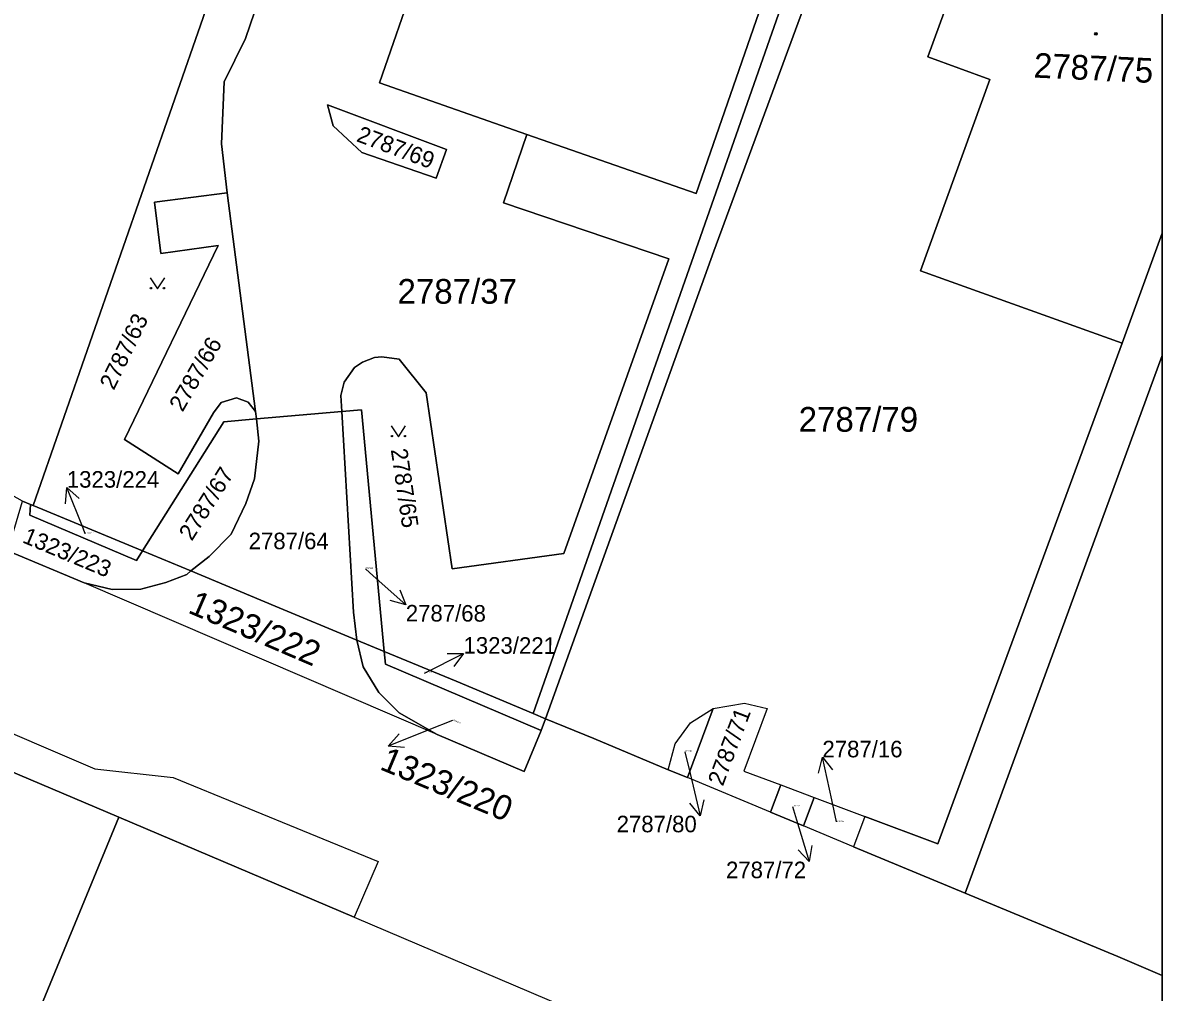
# Model space of a CAD drawing. Extents: x -596024 to -594475, y -1163820 to -1161957.
# Drawn here: x -594553.9 to -594475.5, y -1162306 to -1162239.3 of the extents above; entities that cross this region are included whole.
import ezdxf

# ---------------------------------------------------------------- set-up
doc = ezdxf.new("R2010")
doc.units = 0
for name, color, linetype in [('Level 1', 7, 'Continuous'), ('Level 4', 7, 'Continuous'), ('Level 5', 7, 'Continuous'), ('Level 57', 7, 'Continuous'), ('Level 60', 7, 'Continuous'), ('Vrstva 60', 7, 'Continuous'), ('Vrstva 63', 7, 'Continuous')]:
    doc.layers.add(name, color=color, linetype=linetype)

msp = doc.modelspace()

# ---------------------------------------------------------------- linework, layer by layer
at = {"layer": 'Level 1'}
for p, q in [((-594478.22, -1162261.36), (-594475.47, -1162253.795)), ((-594489.02, -1162299.2), (-594475.47, -1162262.196))]:
    msp.add_line(p, q, dxfattribs=at)
for points in [[(-594539.81, -1162251.02), (-594540.18, -1162247.63), (-594540.01, -1162243.37), (-594538.55, -1162240.39), (-594527.91, -1162209.31), (-594517.43, -1162177.16)], [(-594518.75, -1162286.84), (-594497.41, -1162226.01), (-594485.81, -1162192.99)], [(-594517.89, -1162287.2), (-594506.31, -1162255.02), (-594492.08, -1162216.4), (-594486.85, -1162202.18), (-594483.48, -1162203.41)], [(-594519.18, -1162246.99), (-594507.54, -1162251.06), (-594502.41, -1162236.29), (-594503.84, -1162235.81), (-594495.03, -1162210.45)], [(-594475.47, -1162224.354), (-594484.15, -1162221.22), (-594491.59, -1162241.66), (-594487.32, -1162243.21), (-594492.1, -1162256.37), (-594478.22, -1162261.36)], [(-594537.56, -1162227.73), (-594553.14, -1162272.53)], [(-594524.33, -1162229.01), (-594529.33, -1162243.43), (-594519.18, -1162246.99)], [(-594532.9, -1162244.95), (-594524.72, -1162248.02), (-594525.43, -1162250.01), (-594530.53, -1162248.23), (-594532.51, -1162246.39), (-594532.9, -1162244.95)], [(-594531.92, -1162266.07), (-594531.99, -1162264.96), (-594531.74, -1162264.03), (-594531.03, -1162263.04), (-594530.48, -1162262.67), (-594529.66, -1162262.34), (-594529.17, -1162262.3), (-594527.97, -1162262.46), (-594526.1, -1162264.78), (-594524.32, -1162276.88), (-594516.63, -1162275.83), (-594509.42, -1162255.55), (-594520.78, -1162251.69), (-594519.18, -1162246.99)], [(-594537.85, -1162266.05), (-594538.35, -1162265.42), (-594539.16, -1162265.11), (-594540.21, -1162265.45), (-594540.75, -1162266.16), (-594543.17, -1162270.36), (-594546.87, -1162267.99), (-594540.41, -1162254.63), (-594544.37, -1162255.18), (-594544.8, -1162251.66), (-594539.81, -1162251.02)], [(-594539.81, -1162251.02), (-594537.85, -1162266.05)], [(-594495.93, -1162293.93), (-594490.91, -1162295.81), (-594478.22, -1162261.36)], [(-594537.79, -1162266.57), (-594540.03, -1162266.76), (-594545.63, -1162275.65)], [(-594542.31, -1162277.03), (-594541.04, -1162276.03), (-594539.53, -1162274.49), (-594538.51, -1162272.39), (-594537.93, -1162270.69), (-594537.62, -1162268.1), (-594537.79, -1162266.57)], [(-594537.79, -1162266.57), (-594537.85, -1162266.05)], [(-594531.92, -1162266.07), (-594537.79, -1162266.57)], [(-594531.92, -1162266.07), (-594530.55, -1162265.95), (-594529.01, -1162282.57)], [(-594530.87, -1162281.79), (-594531.1, -1162279.88), (-594531.92, -1162266.07)], [(-594553.34, -1162272.45), (-594553.88, -1162272.22)], [(-594545.63, -1162275.65), (-594546.04, -1162276.31), (-594553.37, -1162273.2), (-594553.34, -1162272.45)], [(-594553.14, -1162272.53), (-594553.34, -1162272.45)], [(-594553.14, -1162272.53), (-594545.63, -1162275.65)], [(-594581.39, -1162275.07), (-594577.72, -1162276.64), (-594566.35, -1162283.18), (-594548.9, -1162290.65), (-594543.51, -1162291.25), (-594529.42, -1162297.02), (-594531.07, -1162300.87)], [(-594554.9, -1162275.64), (-594549.64, -1162277.84)], [(-594545.63, -1162275.65), (-594542.31, -1162277.03)], [(-594549.64, -1162277.84), (-594547.72, -1162278.32), (-594545.75, -1162278.28), (-594544.02, -1162277.82), (-594542.57, -1162277.27), (-594542.31, -1162277.03)], [(-594530.87, -1162281.79), (-594536.5, -1162279.45), (-594542.31, -1162277.03)], [(-594525.36, -1162288.28), (-594549.64, -1162277.84)], [(-594530.87, -1162281.79), (-594530.44, -1162283.64), (-594529.36, -1162285.4), (-594527.97, -1162286.8), (-594525.36, -1162288.28)], [(-594529.01, -1162282.57), (-594530.87, -1162281.79)], [(-594518.75, -1162286.84), (-594524.05, -1162284.63), (-594529.01, -1162282.57)], [(-594518.19, -1162288.02), (-594528.91, -1162283.45), (-594529.01, -1162282.57)], [(-594565.6, -1162286.2), (-594547.25, -1162293.99)], [(-594506.37, -1162286.49), (-594504.21, -1162286.14), (-594502.65, -1162286.5), (-594504.26, -1162290.81), (-594501.71, -1162291.76)], [(-594517.89, -1162287.2), (-594518.75, -1162286.84)], [(-594509.45, -1162290.71), (-594508.98, -1162288.94), (-594507.93, -1162287.49), (-594506.37, -1162286.49)], [(-594508.12, -1162291.26), (-594506.37, -1162286.49)], [(-594518.19, -1162288.02), (-594517.89, -1162287.2)], [(-594509.45, -1162290.71), (-594514.57, -1162288.57), (-594517.89, -1162287.2)], [(-594525.36, -1162288.28), (-594519.37, -1162290.84), (-594518.19, -1162288.02)], [(-594509.45, -1162290.71), (-594508.12, -1162291.26)], [(-594502.42, -1162293.63), (-594508.12, -1162291.26)], [(-594501.71, -1162291.76), (-594502.42, -1162293.63)], [(-594501.71, -1162291.76), (-594499.41, -1162292.63)], [(-594500.16, -1162294.57), (-594499.41, -1162292.63)], [(-594499.41, -1162292.63), (-594495.93, -1162293.93)], [(-594560.65, -1162326.44), (-594547.25, -1162293.99)], [(-594547.25, -1162293.99), (-594531.07, -1162300.87)], [(-594502.42, -1162293.63), (-594500.16, -1162294.57)], [(-594495.93, -1162293.93), (-594496.7, -1162296.01)], [(-594496.7, -1162296.01), (-594500.16, -1162294.57)], [(-594496.7, -1162296.01), (-594489.02, -1162299.2)], [(-594475.47, -1162304.874), (-594478.52, -1162303.57), (-594489.02, -1162299.2)], [(-594531.07, -1162300.87), (-594490.06, -1162318.31)]]:
    msp.add_lwpolyline(points, dxfattribs=at)
at = {"layer": 'Level 5'}
for points in [[(-594545.101, -1162256.87), (-594544.6, -1162257.62), (-594544.1, -1162256.87)], [(-594528.521, -1162267.05), (-594528.02, -1162267.8), (-594527.52, -1162267.05)]]:
    msp.add_lwpolyline(points, dxfattribs=at)
for centre, radius in [((-594480.03, -1162240.07), 0.09), ((-594480.03, -1162240.07), 0.0521), ((-594545.05, -1162257.57), 0.05), ((-594544.151, -1162257.57), 0.05), ((-594528.47, -1162267.75), 0.05), ((-594527.571, -1162267.75), 0.05)]:
    msp.add_circle(centre, radius, dxfattribs=at)
at = {"layer": 'Level 57'}
for p, q in [((-594549.714, -1162274.085), (-594550.83, -1162271.3)), ((-594549.56, -1162274.47), (-594549.714, -1162274.085)), ((-594530.28, -1162276.89), (-594529.745, -1162277.369)), ((-594529.745, -1162277.369), (-594527.51, -1162279.37)), ((-594526.225, -1162284.058), (-594523.54, -1162282.72)), ((-594526.23, -1162284.06), (-594526.225, -1162284.058)), ((-594524.3, -1162287.32), (-594525.935, -1162287.975)), ((-594525.935, -1162287.975), (-594528.72, -1162289.09)), ((-594508.31, -1162289.48), (-594507.955, -1162290.962)), ((-594498.204, -1162292.79), (-594498.848, -1162289.86)), ((-594507.955, -1162290.962), (-594507.256, -1162293.88)), ((-594500.91, -1162293.24), (-594500.628, -1162294.169)), ((-594497.87, -1162294.31), (-594498.204, -1162292.79)), ((-594500.628, -1162294.169), (-594499.758, -1162297.04))]:
    msp.add_line(p, q, dxfattribs=at)
for points in [[(-594550.922, -1162272.414), (-594550.83, -1162271.3), (-594549.994, -1162272.043)], [(-594527.921, -1162278.331), (-594527.51, -1162279.37), (-594528.588, -1162279.076)], [(-594524.658, -1162282.719), (-594523.54, -1162282.72), (-594524.212, -1162283.614)], [(-594527.606, -1162289.183), (-594528.72, -1162289.09), (-594527.978, -1162288.254)], [(-594499.121, -1162290.944), (-594498.848, -1162289.86), (-594498.145, -1162290.729)], [(-594507.003, -1162292.791), (-594507.256, -1162293.88), (-594507.976, -1162293.023)], [(-594499.569, -1162295.938), (-594499.758, -1162297.04), (-594500.526, -1162296.228)]]:
    msp.add_lwpolyline(points, dxfattribs=at)
at = {"layer": 'Level 60'}
for points in [[(-594520.6, -1162116.35), (-594514.49, -1162121.58), (-594509.36, -1162125.97), (-594503.99, -1162130.57), (-594530.33, -1162206.94), (-594537.56, -1162227.73), (-594553.14, -1162272.53), (-594553.34, -1162272.45), (-594553.88, -1162272.22), (-594562.92, -1162267.15), (-594570.77, -1162263.66), (-594548.11, -1162196.83)], [(-594545.63, -1162275.65), (-594553.14, -1162272.53), (-594537.56, -1162227.73), (-594517.43, -1162177.16), (-594527.91, -1162209.31), (-594538.55, -1162240.39), (-594540.01, -1162243.37), (-594540.18, -1162247.63), (-594539.81, -1162251.02), (-594544.8, -1162251.66), (-594544.37, -1162255.18), (-594540.41, -1162254.63), (-594546.87, -1162267.99), (-594543.17, -1162270.36), (-594540.75, -1162266.16), (-594540.21, -1162265.45), (-594539.16, -1162265.11), (-594538.35, -1162265.42), (-594537.85, -1162266.05), (-594537.79, -1162266.57), (-594540.03, -1162266.76)], [(-594502.41, -1162236.29), (-594507.54, -1162251.06), (-594519.18, -1162246.99), (-594529.33, -1162243.43), (-594524.33, -1162229.01), (-594526.13, -1162228.39), (-594520.53, -1162212.49), (-594524.33, -1162211.17), (-594523.04, -1162207.37), (-594517.5, -1162209.35), (-594510.74, -1162190.1), (-594493.86, -1162195.88), (-594492.71, -1162192.43), (-594489.17, -1162193.61), (-594490.42, -1162197.18), (-594495.03, -1162210.45), (-594503.84, -1162235.81)], [(-594524.72, -1162248.02), (-594532.9, -1162244.95), (-594532.51, -1162246.39), (-594530.53, -1162248.23), (-594525.43, -1162250.01)], [(-594532.9, -1162244.95), (-594524.72, -1162248.02), (-594525.43, -1162250.01), (-594530.53, -1162248.23), (-594532.51, -1162246.39)], [(-594537.85, -1162266.05), (-594538.35, -1162265.42), (-594539.16, -1162265.11), (-594540.21, -1162265.45), (-594540.75, -1162266.16), (-594543.17, -1162270.36), (-594546.87, -1162267.99), (-594540.41, -1162254.63), (-594544.37, -1162255.18), (-594544.8, -1162251.66), (-594539.81, -1162251.02)], [(-594542.31, -1162277.03), (-594545.63, -1162275.65), (-594540.03, -1162266.76), (-594537.79, -1162266.57), (-594537.62, -1162268.1), (-594537.93, -1162270.69), (-594538.51, -1162272.39), (-594539.53, -1162274.49), (-594541.04, -1162276.03)], [(-594530.87, -1162281.79), (-594536.5, -1162279.45), (-594542.31, -1162277.03), (-594541.04, -1162276.03), (-594539.53, -1162274.49), (-594538.51, -1162272.39), (-594537.93, -1162270.69), (-594537.62, -1162268.1), (-594537.79, -1162266.57), (-594531.92, -1162266.07), (-594531.1, -1162279.88)], [(-594529.01, -1162282.57), (-594530.87, -1162281.79), (-594531.1, -1162279.88), (-594531.92, -1162266.07), (-594530.55, -1162265.95)], [(-594547.72, -1162278.32), (-594549.64, -1162277.84), (-594554.9, -1162275.64), (-594553.88, -1162272.22), (-594553.34, -1162272.45), (-594553.37, -1162273.2), (-594546.04, -1162276.31), (-594545.63, -1162275.65), (-594542.31, -1162277.03), (-594542.57, -1162277.27), (-594544.02, -1162277.82), (-594545.75, -1162278.28)], [(-594545.63, -1162275.65), (-594546.04, -1162276.31), (-594553.37, -1162273.2), (-594553.34, -1162272.45), (-594553.14, -1162272.53)], [(-594587.91, -1162276.73), (-594585.87, -1162275.19), (-594583.9, -1162274.71), (-594581.39, -1162275.07), (-594577.72, -1162276.64), (-594566.35, -1162283.18), (-594548.9, -1162290.65), (-594543.51, -1162291.25), (-594529.42, -1162297.02), (-594531.07, -1162300.87), (-594547.25, -1162293.99), (-594565.6, -1162286.2), (-594583.9, -1162278.44)], [(-594536.5, -1162279.45), (-594530.87, -1162281.79), (-594530.44, -1162283.64), (-594529.36, -1162285.4), (-594527.97, -1162286.8), (-594525.36, -1162288.28), (-594549.64, -1162277.84), (-594547.72, -1162278.32), (-594545.75, -1162278.28), (-594544.02, -1162277.82), (-594542.57, -1162277.27), (-594542.31, -1162277.03)], [(-594530.44, -1162283.64), (-594530.87, -1162281.79), (-594529.01, -1162282.57), (-594528.91, -1162283.45), (-594518.19, -1162288.02), (-594519.37, -1162290.84), (-594525.36, -1162288.28), (-594527.97, -1162286.8), (-594529.36, -1162285.4)], [(-594524.05, -1162284.63), (-594518.75, -1162286.84), (-594517.89, -1162287.2), (-594518.19, -1162288.02), (-594528.91, -1162283.45), (-594529.01, -1162282.57)], [(-594560.65, -1162326.44), (-594575.31, -1162320.2), (-594573.46, -1162315.87), (-594577.22, -1162314.27), (-594573.01, -1162304.02), (-594567.34, -1162306.45), (-594567.04, -1162305.76), (-594563.23, -1162307.4), (-594559.18, -1162297.98), (-594560.75, -1162297.31), (-594560.32, -1162296.08), (-594562.83, -1162294.95), (-594563.33, -1162296.2), (-594568.83, -1162293.84), (-594565.6, -1162286.2), (-594547.25, -1162293.99)], [(-594502.42, -1162293.63), (-594508.12, -1162291.26), (-594506.37, -1162286.49), (-594504.21, -1162286.14), (-594502.65, -1162286.5), (-594504.26, -1162290.81), (-594501.71, -1162291.76)], [(-594509.45, -1162290.71), (-594508.98, -1162288.94), (-594507.93, -1162287.49), (-594506.37, -1162286.49), (-594508.12, -1162291.26)], [(-594500.16, -1162294.57), (-594502.42, -1162293.63), (-594501.71, -1162291.76), (-594499.41, -1162292.63)], [(-594496.7, -1162296.01), (-594500.16, -1162294.57), (-594499.41, -1162292.63), (-594495.93, -1162293.93)], [(-594541.76, -1162316.42), (-594547.09, -1162328.88), (-594533.97, -1162334.55), (-594535.15, -1162337.3), (-594560.65, -1162326.44), (-594547.25, -1162293.99), (-594531.07, -1162300.87), (-594490.06, -1162318.31), (-594503.84, -1162350.54), (-594531.45, -1162338.83), (-594530.25, -1162336.03), (-594516.98, -1162341.71), (-594511.67, -1162329.31), (-594507.79, -1162319.98), (-594515.72, -1162316.74), (-594515.12, -1162315.36), (-594516.74, -1162314.66), (-594517.33, -1162316.04), (-594537.77, -1162307.18)]]:
    msp.add_lwpolyline(points, close=True, dxfattribs=at)
for points in [[(-594524.33, -1162229.01), (-594529.33, -1162243.43), (-594519.18, -1162246.99), (-594520.78, -1162251.69), (-594509.42, -1162255.55), (-594516.63, -1162275.83), (-594524.32, -1162276.88), (-594526.1, -1162264.78), (-594527.97, -1162262.46), (-594529.17, -1162262.3), (-594529.66, -1162262.34), (-594530.48, -1162262.67), (-594531.03, -1162263.04), (-594531.74, -1162264.03), (-594531.99, -1162264.96), (-594531.92, -1162266.07), (-594537.79, -1162266.57), (-594537.85, -1162266.05), (-594539.81, -1162251.02), (-594540.18, -1162247.63), (-594540.01, -1162243.37), (-594538.55, -1162240.39), (-594527.91, -1162209.31)], [(-594497.41, -1162226.01), (-594518.75, -1162286.84), (-594524.05, -1162284.63), (-594529.01, -1162282.57), (-594530.55, -1162265.95), (-594531.92, -1162266.07), (-594531.99, -1162264.96), (-594531.74, -1162264.03), (-594531.03, -1162263.04), (-594530.48, -1162262.67), (-594529.66, -1162262.34), (-594529.17, -1162262.3), (-594527.97, -1162262.46), (-594526.1, -1162264.78), (-594524.32, -1162276.88), (-594516.63, -1162275.83), (-594509.42, -1162255.55), (-594520.78, -1162251.69), (-594519.18, -1162246.99), (-594507.54, -1162251.06), (-594502.41, -1162236.29)]]:
    msp.add_lwpolyline(points, dxfattribs=at)
at = {"layer": 'Vrstva 60'}
for points in [[(-594475.47, -1162181.586), (-594475.47, -1162163.533), (-594485.81, -1162192.99), (-594497.41, -1162226.01), (-594518.75, -1162286.84), (-594517.89, -1162287.2), (-594506.31, -1162255.02), (-594492.08, -1162216.4), (-594486.85, -1162202.18), (-594483.48, -1162203.41)], [(-594475.47, -1162253.795), (-594475.47, -1162224.354), (-594484.15, -1162221.22), (-594491.59, -1162241.66), (-594487.32, -1162243.21), (-594492.1, -1162256.37), (-594478.22, -1162261.36)], [(-594475.47, -1162262.196), (-594475.47, -1162253.795), (-594478.22, -1162261.36), (-594490.91, -1162295.81), (-594495.93, -1162293.93), (-594496.7, -1162296.01), (-594489.02, -1162299.2)], [(-594475.47, -1162304.874), (-594475.47, -1162262.196), (-594489.02, -1162299.2), (-594478.52, -1162303.57)]]:
    msp.add_lwpolyline(points, close=True, dxfattribs=at)
for points in [[(-594492.08, -1162216.4), (-594506.31, -1162255.02), (-594517.89, -1162287.2), (-594514.57, -1162288.57), (-594509.45, -1162290.71), (-594508.98, -1162288.94), (-594507.93, -1162287.49), (-594506.37, -1162286.49), (-594504.21, -1162286.14), (-594502.65, -1162286.5), (-594504.26, -1162290.81), (-594501.71, -1162291.76), (-594499.41, -1162292.63), (-594495.93, -1162293.93), (-594490.91, -1162295.81), (-594478.22, -1162261.36), (-594492.1, -1162256.37), (-594487.32, -1162243.21), (-594491.59, -1162241.66), (-594484.15, -1162221.22)], [(-594475.47, -1162324.605), (-594475.47, -1162304.874), (-594478.52, -1162303.57), (-594489.02, -1162299.2), (-594496.7, -1162296.01), (-594500.16, -1162294.57), (-594502.42, -1162293.63), (-594508.12, -1162291.26), (-594509.45, -1162290.71), (-594514.57, -1162288.57), (-594517.89, -1162287.2), (-594518.19, -1162288.02), (-594519.37, -1162290.84), (-594525.36, -1162288.28), (-594549.64, -1162277.84), (-594554.9, -1162275.64), (-594560.74, -1162272.48), (-594568, -1162268.56), (-594585.23, -1162261.27), (-594589.72, -1162260.8), (-594607.79, -1162253.13), (-594619.15, -1162247.45), (-594629.59, -1162242.59), (-594657.76, -1162230.53)], [(-594660.59, -1162241.27), (-594597.6, -1162268.15), (-594581.39, -1162275.07), (-594577.72, -1162276.64), (-594566.35, -1162283.18), (-594548.9, -1162290.65), (-594543.51, -1162291.25), (-594529.42, -1162297.02), (-594531.07, -1162300.87), (-594490.06, -1162318.31)]]:
    msp.add_lwpolyline(points, dxfattribs=at)
at = {"layer": 'Vrstva 63'}
msp.add_lwpolyline([(-594475.47, -1163820.23), (-596024.42, -1163820.23), (-596024.42, -1161956.88), (-594475.47, -1161956.88)], close=True, dxfattribs=at)

# ---------------------------------------------------------------- texts
at = {"layer": 'Level 4'}
for s, height, rotation, p in [('2787/75', 1.7, 357.36354, (-594484.334, -1162243.073)), ('2787/69', 1.14, 339.42861, (-594530.971, -1162247.441)), ('2787/63', 1.14, 64.19466, (-594547.6, -1162264.645)), ('2787/66', 1.14, 60.04989, (-594542.869, -1162266.143)), ('2787/65', 1.14, 278.36865, (-594528.548, -1162268.681)), ('2787/67', 1.14, 57.79233, (-594542.232, -1162275.025)), ('1323/223', 1.14, 337.30281, (-594553.95, -1162275.05)), ('2787/68', 0.1, 359.87571, (-594530.28, -1162276.89)), ('1323/222', 1.7, 336.73311, (-594542.57, -1162279.88)), ('1323/221', 0.1, 359.79588, (-594526.23, -1162284.06)), ('2787/71', 1.14, 69.3, (-594505.701, -1162291.896)), ('1323/220', 0.1, 337.30623, (-594524.3, -1162287.32))]:
    msp.add_text(s, height=height, rotation=rotation, dxfattribs=at).set_placement(p)
for s, height, p in [('2787/37', 1.7, (-594528.08, -1162258.64)), ('2787/79', 1.7, (-594500.48, -1162267.45)), ('1323/224', 0.1, (-594549.56, -1162274.47)), ('2787/64', 1.14, (-594538.322, -1162275.54)), ('2787/80', 0.1, (-594508.31, -1162289.48)), ('2787/72', 0.1, (-594500.91, -1162293.24)), ('2787/16', 0.1, (-594497.87, -1162294.31))]:
    msp.add_text(s, height=height, dxfattribs=at).set_placement(p)
at = {"layer": 'Level 57'}
for s, p in [('1323/224', (-594550.83, -1162271.3)), ('2787/16', (-594498.847, -1162289.86)), ('2787/80', (-594513.004, -1162295.02)), ('2787/72', (-594505.482, -1162298.18))]:
    msp.add_text(s, height=1.14, dxfattribs=at).set_placement(p)
for s, height, rotation, p in [('2787/68', 1.14, 359.87571, (-594527.512, -1162280.51)), ('1323/221', 1.14, 359.79588, (-594523.54, -1162282.72)), ('1323/220', 1.7, 337.30623, (-594529.376, -1162290.658))]:
    msp.add_text(s, height=height, rotation=rotation, dxfattribs=at).set_placement(p)

doc.saveas('drawing.dxf')
